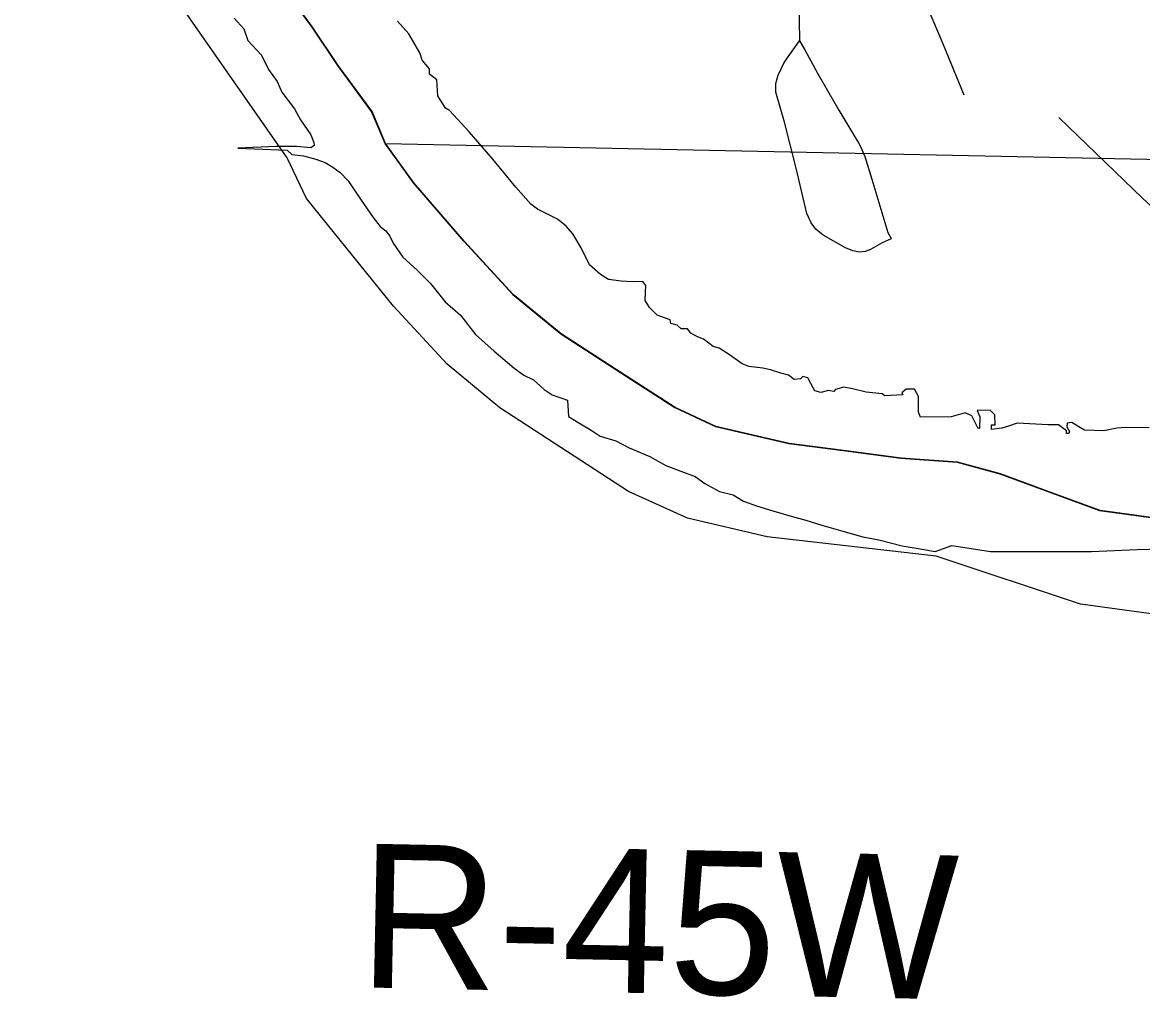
# Model space of a CAD drawing. Extents: x -132.8 to -73.3, y -60 to -26.
# Drawn here: x -130.683 to -129.515, y -35.093 to -34.075 of the extents above; entities that cross this region are included whole.
import ezdxf

# ---------------------------------------------------------------- set-up
doc = ezdxf.new("R2010")
doc.units = 0
for name, color, linetype in [('tdCoClipBndry', 7, 'Continuous'), ('tdCoCoBndry', 7, 'Continuous'), ('tdCoHydroRiver', 7, 'Continuous'), ('tdCoSectLine', 7, 'Continuous'), ('tdCoSectLinePart', 7, 'Continuous'), ('tdCoStBndry', 7, 'Continuous'), ('tdCoStBndryPart', 7, 'Continuous'), ('tdCoStPrkRd', 7, 'Continuous'), ('tdCoTwpBndryShd', 7, 'Continuous'), ('tdCoTwpRngTxt', 7, 'Continuous')]:
    doc.layers.add(name, color=color, linetype=linetype)

msp = doc.modelspace()

# ---------------------------------------------------------------- linework, layer by layer
at = {"layer": 'tdCoClipBndry'}
msp.add_lwpolyline([(-129.3912, -34.7072), (-129.5793, -34.6815), (-129.7299, -34.6313), (-129.9062, -34.611), (-129.9893, -34.5916), (-130.0508, -34.5639), (-130.1848, -34.4766), (-130.2399, -34.431), (-130.296, -34.3705), (-130.3867, -34.2582), (-130.4067, -34.2159), (-130.5809, -33.9658)], dxfattribs=at)
at = {"layer": 'tdCoCoBndry'}
for p, q in [((-130.3802, -34.0795), (-130.4171, -34.0294)), ((-130.3536, -34.1196), (-130.3802, -34.0795)), ((-130.3182, -34.1676), (-130.3536, -34.1196)), ((-130.3043, -34.201), (-130.3182, -34.1676)), ((-130.2745, -34.2421), (-130.3043, -34.201)), ((-130.2221, -34.3027), (-130.2745, -34.2421)), ((-130.1709, -34.3583), (-130.2221, -34.3027)), ((-130.121, -34.3994), (-130.1709, -34.3583)), ((-130.0578, -34.4404), (-130.121, -34.3994)), ((-130.0021, -34.4764), (-130.0578, -34.4404)), ((-129.9598, -34.496), (-130.0021, -34.4764)), ((-129.8833, -34.5137), (-129.9598, -34.496)), ((-129.8265, -34.5212), (-129.8833, -34.5137)), ((-129.7663, -34.5292), (-129.8265, -34.5212)), ((-129.7077, -34.5332), (-129.7663, -34.5292)), ((-129.663, -34.5456), (-129.7077, -34.5332)), ((-129.6095, -34.5652), (-129.663, -34.5456)), ((-129.5591, -34.5836), (-129.6095, -34.5652)), ((-129.3857, -34.6074), (-129.5591, -34.5836))]:
    msp.add_line(p, q, dxfattribs=at)
for points in [[(-130.4175, -34.0294), (-130.3806, -34.0795), (-130.354, -34.1196), (-130.3186, -34.1676), (-130.3046, -34.201), (-130.2749, -34.2421), (-130.2225, -34.3027), (-130.1713, -34.3583), (-130.1213, -34.3994), (-130.0581, -34.4404), (-130.0025, -34.4764), (-129.9602, -34.496), (-129.8837, -34.5137), (-129.8269, -34.5212), (-129.7667, -34.5292), (-129.7081, -34.5332), (-129.6634, -34.5456), (-129.6098, -34.5652), (-129.5595, -34.5836), (-129.3861, -34.6074)], [(-129.3857, -34.6074), (-129.5591, -34.5836), (-129.6095, -34.5652), (-129.663, -34.5456), (-129.7077, -34.5332), (-129.7663, -34.5292), (-129.8265, -34.5212), (-129.8833, -34.5137), (-129.9598, -34.496), (-130.0021, -34.4764), (-130.0578, -34.4404), (-130.121, -34.3994), (-130.1709, -34.3583), (-130.2221, -34.3027), (-130.2745, -34.2421), (-130.3043, -34.201), (-130.3182, -34.1676), (-130.3536, -34.1196), (-130.3802, -34.0795), (-130.4171, -34.0294)]]:
    msp.add_lwpolyline(points, dxfattribs=at)
at = {"layer": 'tdCoHydroRiver'}
for points in [[(-129.7008, -34.1504), (-129.7223, -34.0981), (-129.7437, -34.0469), (-129.7787, -33.9984), (-129.8136, -33.9525), (-129.827, -33.9202), (-129.8215, -33.869), (-129.808, -33.8233)], [(-130.4619, -34.0701), (-130.4518, -34.0814), (-130.4476, -34.0935), (-130.4334, -34.1089), (-130.4262, -34.1236), (-130.4172, -34.1361), (-130.4124, -34.1473), (-130.3992, -34.1646), (-130.3929, -34.1764), (-130.3822, -34.192), (-130.3789, -34.1998), (-130.3787, -34.203), (-130.3819, -34.2053), (-130.397, -34.204), (-130.418, -34.204), (-130.4582, -34.2059), (-130.4068, -34.2077), (-130.402, -34.2123), (-130.3897, -34.2138), (-130.3767, -34.2173), (-130.3672, -34.2209), (-130.3591, -34.2256), (-130.3516, -34.2313), (-130.3431, -34.2398), (-130.3296, -34.2601), (-130.3172, -34.2782), (-130.3097, -34.2876), (-130.3037, -34.2921), (-130.2996, -34.2974), (-130.2966, -34.3042), (-130.2962, -34.3049), (-130.2861, -34.3193), (-130.271, -34.3332), (-130.2571, -34.3471), (-130.2421, -34.366), (-130.226, -34.3799), (-130.2102, -34.4003), (-130.1907, -34.4176), (-130.1704, -34.435), (-130.1599, -34.4425), (-130.1497, -34.4474), (-130.1388, -34.4576), (-130.1305, -34.4629), (-130.1143, -34.4687), (-130.1133, -34.4857), (-130.1025, -34.4923), (-130.0897, -34.4998), (-130.0802, -34.5061), (-130.0639, -34.5109), (-130.0501, -34.5184), (-130.0286, -34.5275), (-130.012, -34.5368), (-129.9962, -34.5428), (-129.9811, -34.5484), (-129.9711, -34.5557), (-129.956, -34.564), (-129.9415, -34.5675), (-129.931, -34.5741), (-129.9172, -34.5789), (-129.9004, -34.5841), (-129.8811, -34.5897), (-129.866, -34.5937), (-129.8492, -34.599), (-129.8272, -34.6051), (-129.8065, -34.611), (-129.7896, -34.6144), (-129.7653, -34.6206), (-129.7444, -34.624), (-129.7309, -34.6263), (-129.7137, -34.6202), (-129.6733, -34.6264), (-129.628, -34.6265), (-129.568, -34.6266), (-129.5202, -34.6242), (-129.4688, -34.6231)], [(-129.5079, -34.4975), (-129.5325, -34.497), (-129.5415, -34.4977), (-129.555, -34.5005), (-129.5753, -34.4998), (-129.5812, -34.4966), (-129.5885, -34.4919), (-129.5933, -34.4926), (-129.5938, -34.4965), (-129.5911, -34.5012), (-129.5915, -34.5035), (-129.5939, -34.5035), (-129.594, -34.5006), (-129.6025, -34.4944), (-129.6133, -34.4945), (-129.6455, -34.4926), (-129.6547, -34.4959), (-129.6616, -34.4978), (-129.6721, -34.4991), (-129.6722, -34.4943), (-129.6685, -34.4942), (-129.6687, -34.4838), (-129.6737, -34.479), (-129.6873, -34.4795), (-129.6846, -34.486), (-129.6847, -34.498), (-129.687, -34.4975), (-129.6866, -34.4974), (-129.6926, -34.4851), (-129.6997, -34.4819), (-129.7144, -34.4859), (-129.7464, -34.4862), (-129.7483, -34.481), (-129.7483, -34.4648), (-129.7524, -34.4573), (-129.7614, -34.4572), (-129.7659, -34.461), (-129.7648, -34.4629), (-129.7836, -34.464), (-129.7863, -34.4621), (-129.8028, -34.4602), (-129.8171, -34.4568), (-129.8261, -34.4549), (-129.8348, -34.4575), (-129.8367, -34.4597), (-129.8423, -34.4586), (-129.8502, -34.4605), (-129.8566, -34.459), (-129.8607, -34.4514), (-129.8637, -34.4454), (-129.869, -34.4439), (-129.8716, -34.4465), (-129.878, -34.4469), (-129.884, -34.4427), (-129.8919, -34.4405), (-129.9028, -34.4371), (-129.9107, -34.4352), (-129.9254, -34.4336), (-129.9322, -34.4306), (-129.9453, -34.4214), (-129.9561, -34.4143), (-129.9624, -34.4126), (-129.9671, -34.409), (-129.9726, -34.405), (-129.9787, -34.4025), (-129.9857, -34.3987), (-129.9894, -34.3942), (-129.996, -34.3942), (-130.0002, -34.3904), (-130.0065, -34.3887), (-130.0072, -34.3849), (-130.017, -34.3814), (-130.021, -34.3799), (-130.029, -34.3721), (-130.0335, -34.3645), (-130.033, -34.356), (-130.0327, -34.349), (-130.0358, -34.345), (-130.0468, -34.3452), (-130.0584, -34.3446), (-130.0715, -34.3428), (-130.08, -34.3375), (-130.0915, -34.3274), (-130.1003, -34.3099), (-130.1088, -34.2951), (-130.1158, -34.2873), (-130.1248, -34.28), (-130.1358, -34.2744), (-130.1456, -34.2694), (-130.1526, -34.2641), (-130.1684, -34.2466), (-130.1923, -34.2172), (-130.2168, -34.1888), (-130.2376, -34.1664), (-130.2416, -34.1639), (-130.2496, -34.1511), (-130.2506, -34.1345), (-130.2584, -34.1285), (-130.2584, -34.1232), (-130.2659, -34.114), (-130.2684, -34.1062), (-130.2798, -34.0867), (-130.2916, -34.0732)], [(-127.3172, -34.7914), (-127.3684, -34.8152), (-127.4098, -34.8266), (-127.4712, -34.8233), (-127.5451, -34.8133), (-127.7078, -34.8181), (-127.7632, -34.826), (-127.9019, -34.8188), (-127.9425, -34.8035), (-128.046, -34.78), (-128.1089, -34.7719), (-128.3332, -34.7781), (-128.3957, -34.7589), (-128.559, -34.6738), (-128.6723, -34.6074), (-128.7675, -34.57), (-129.1453, -34.4818), (-129.2203, -34.4545), (-129.3834, -34.3614), (-129.4684, -34.3006), (-129.5145, -34.2583), (-129.6021, -34.1738)]]:
    msp.add_lwpolyline(points, dxfattribs=at)
at = {"layer": 'tdCoSectLine'}
for points in [[(-130.5224, -33.1337), (-130.5527, -33.1712), (-130.5938, -33.2269), (-130.6323, -33.2743), (-130.6639, -33.3198), (-130.6828, -33.3545), (-130.6809, -33.4272), (-130.6673, -33.4852), (-130.6482, -33.5665), (-130.636, -33.619), (-130.6157, -33.6767), (-130.6005, -33.7181), (-130.5666, -33.7899), (-130.5284, -33.8561), (-130.4942, -33.9161), (-130.4745, -33.9428), (-130.4382, -33.9922), (-130.4175, -34.0294), (-130.3806, -34.0795), (-130.354, -34.1196), (-130.3186, -34.1676), (-130.3046, -34.201)], [(-130.3046, -34.201), (-129.3752, -34.2199)], [(-130.3046, -34.201), (-130.2749, -34.2421), (-130.2225, -34.3027), (-130.1713, -34.3583), (-130.1213, -34.3994), (-130.0581, -34.4404), (-130.0025, -34.4764), (-129.9602, -34.496), (-129.8837, -34.5137), (-129.8269, -34.5212), (-129.7667, -34.5292), (-129.7081, -34.5332), (-129.6634, -34.5456), (-129.6098, -34.5652), (-129.5595, -34.5836), (-129.3861, -34.6074), (-129.3582, -34.6085)]]:
    msp.add_lwpolyline(points, dxfattribs=at)
at = {"layer": 'tdCoSectLinePart'}
for points in [[(-130.5224, -33.1337), (-130.5527, -33.1712), (-130.5938, -33.2269), (-130.6323, -33.2743), (-130.6639, -33.3198), (-130.6828, -33.3545), (-130.6809, -33.4272), (-130.6673, -33.4852), (-130.6482, -33.5665), (-130.636, -33.619), (-130.6157, -33.6767), (-130.6005, -33.7181), (-130.5666, -33.7899), (-130.5284, -33.8561), (-130.4942, -33.9161), (-130.4745, -33.9428), (-130.4382, -33.9922), (-130.4175, -34.0294), (-130.3806, -34.0795), (-130.354, -34.1196), (-130.3186, -34.1676), (-130.3046, -34.201)], [(-130.3046, -34.201), (-129.3752, -34.2199)], [(-130.3046, -34.201), (-130.2749, -34.2421), (-130.2225, -34.3027), (-130.1713, -34.3583), (-130.1213, -34.3994), (-130.0581, -34.4404), (-130.0025, -34.4764), (-129.9602, -34.496), (-129.8837, -34.5137), (-129.8269, -34.5212), (-129.7667, -34.5292), (-129.7081, -34.5332), (-129.6634, -34.5456), (-129.6098, -34.5652), (-129.5595, -34.5836), (-129.3861, -34.6074), (-129.3582, -34.6085)]]:
    msp.add_lwpolyline(points, dxfattribs=at)
at = {"layer": 'tdCoStBndry'}
msp.add_lwpolyline([(-130.4175, -34.0294), (-130.3806, -34.0795), (-130.354, -34.1196), (-130.3186, -34.1676), (-130.3046, -34.201), (-130.2749, -34.2421), (-130.2225, -34.3027), (-130.1713, -34.3583), (-130.1213, -34.3994), (-130.0581, -34.4404), (-130.0025, -34.4764), (-129.9602, -34.496), (-129.8837, -34.5137), (-129.8269, -34.5212), (-129.7667, -34.5292), (-129.7081, -34.5332), (-129.6634, -34.5456), (-129.6098, -34.5652), (-129.5595, -34.5836), (-129.3861, -34.6074)], dxfattribs=at)
at = {"layer": 'tdCoStBndryPart'}
msp.add_lwpolyline([(-130.4175, -34.0294), (-130.3806, -34.0795), (-130.354, -34.1196), (-130.3186, -34.1676), (-130.3046, -34.201), (-130.2749, -34.2421), (-130.2225, -34.3027), (-130.1713, -34.3583), (-130.1213, -34.3994), (-130.0581, -34.4404), (-130.0025, -34.4764), (-129.9602, -34.496), (-129.8837, -34.5137), (-129.8269, -34.5212), (-129.7667, -34.5292), (-129.7081, -34.5332), (-129.6634, -34.5456), (-129.6098, -34.5652), (-129.5595, -34.5836), (-129.3861, -34.6074)], dxfattribs=at)
at = {"layer": 'tdCoStPrkRd'}
for p, q in [((-129.8731, -34.0518), (-129.8725, -34.0938)), ((-129.8883, -34.1163), (-129.8724, -34.094)), ((-129.8725, -34.0938), (-129.8724, -34.094)), ((-129.8724, -34.094), (-129.867, -34.1033)), ((-129.867, -34.1033), (-129.8536, -34.1274)), ((-129.8947, -34.1295), (-129.8883, -34.1163)), ((-129.8971, -34.1385), (-129.8947, -34.1295)), ((-129.8536, -34.1274), (-129.8314, -34.1661)), ((-129.8971, -34.1474), (-129.8971, -34.1385)), ((-129.8882, -34.1788), (-129.8971, -34.1474)), ((-129.8314, -34.1661), (-129.8138, -34.1958)), ((-129.8758, -34.2268), (-129.8882, -34.1788)), ((-129.8138, -34.1958), (-129.8111, -34.2003)), ((-129.8111, -34.2003), (-129.8086, -34.2049)), ((-129.8086, -34.2049), (-129.8063, -34.2096)), ((-129.8063, -34.2096), (-129.8044, -34.2145)), ((-129.8044, -34.2145), (-129.7971, -34.2382)), ((-129.8647, -34.2738), (-129.8758, -34.2268)), ((-129.7971, -34.2382), (-129.7866, -34.2729)), ((-129.8604, -34.2835), (-129.8647, -34.2738)), ((-129.7866, -34.2729), (-129.7804, -34.2938)), ((-129.8556, -34.2904), (-129.8604, -34.2835)), ((-129.8477, -34.2965), (-129.8556, -34.2904)), ((-129.7804, -34.2938), (-129.7786, -34.297)), ((-129.8245, -34.3096), (-129.8477, -34.2965)), ((-129.7862, -34.3046), (-129.7986, -34.3113)), ((-129.7768, -34.3003), (-129.7862, -34.3046)), ((-129.7786, -34.297), (-129.7774, -34.2992)), ((-129.7774, -34.2992), (-129.7768, -34.3003)), ((-129.817, -34.3129), (-129.8245, -34.3096)), ((-129.8099, -34.3141), (-129.817, -34.3129)), ((-129.804, -34.3136), (-129.8099, -34.3141)), ((-129.7986, -34.3113), (-129.804, -34.3136))]:
    msp.add_line(p, q, dxfattribs=at)
at = {"layer": 'tdCoTwpBndryShd'}
msp.add_lwpolyline([(-129.3861, -34.6074), (-129.5595, -34.5836), (-129.6098, -34.5652), (-129.6634, -34.5456), (-129.7081, -34.5332), (-129.7667, -34.5292), (-129.8269, -34.5212), (-129.8837, -34.5137), (-129.9602, -34.496), (-130.0025, -34.4764), (-130.0581, -34.4404), (-130.1213, -34.3994), (-130.1713, -34.3583), (-130.2225, -34.3027), (-130.2749, -34.2421), (-130.3046, -34.201), (-130.3186, -34.1676), (-130.354, -34.1196), (-130.3806, -34.0795), (-130.4175, -34.0294)], dxfattribs=at)

# ---------------------------------------------------------------- texts
at = {"layer": 'tdCoTwpRngTxt'}
msp.add_text('R-45W', height=0.15, rotation=358.8367, dxfattribs=at).set_placement((-130.3327, -35.081))

doc.saveas('drawing.dxf')
